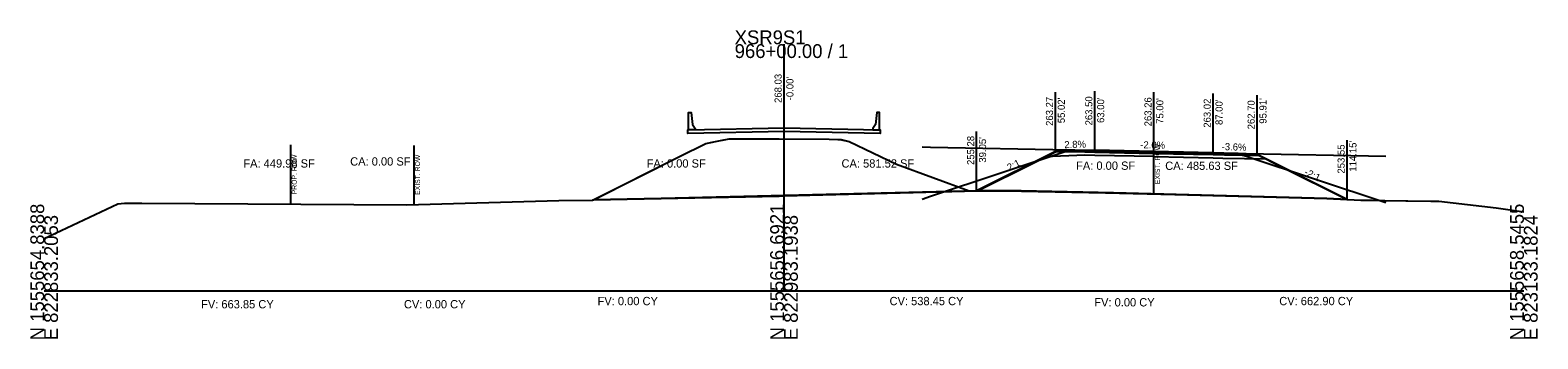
# Model space of a CAD drawing. Extents: x -26 to 823017, y -16 to 1558356.
# Drawn here: x 997.2 to 1302.8, y 5490.3 to 5552.8 of the extents above; entities that cross this region are included whole.
import ezdxf

# ---------------------------------------------------------------- set-up
doc = ezdxf.new("R2010")
doc.units = 0
for name, color, linetype in [('ASPHALT_19MM1', 7, 'Continuous'), ('CONST_LV3', 7, 'Continuous'), ('Draft_XS_Grid', 7, 'Continuous'), ('DTM_CORRIDOR', 7, 'Continuous'), ('DTM_P_FINISHED_GRADE2', 7, 'Continuous'), ('DTM_TEMP_DROP', 7, 'Continuous'), ('DTM_X_GROUND', 7, 'Continuous'), ('SLOPE_STAKES_FILL', 7, 'Continuous'), ('X_PROFILES_1', 7, 'Continuous'), ('X_TRANS_EOP', 7, 'Continuous'), ('XS_CELL', 7, 'Continuous'), ('XS_M_SHAPES_EARTHWORK', 7, 'Continuous'), ('XS_P_CONCRETE', 7, 'Continuous'), ('XS_P_DR_GRAVEL', 7, 'Continuous'), ('XS_P_GROUND', 7, 'Continuous'), ('XS_P_NULL_POINT', 7, 'Continuous'), ('XS_P_ROW', 7, 'Continuous'), ('XS_P_SHOULDER', 7, 'Continuous'), ('XS_P_SUBGRADE_GRANULAR', 7, 'Continuous'), ('XS_P_SUBGRADE_UNDERCUT', 7, 'Continuous'), ('XS_P_TX_CLEARZONE', 7, 'Continuous'), ('XS_P_TX_FS_BS', 7, 'Continuous'), ('XS_SHEET_EW_TX_AREA', 7, 'Continuous'), ('XS_SHEET_EW_TX_VOLUME', 7, 'Continuous'), ('XS_X_ROW', 7, 'Continuous')]:
    doc.layers.add(name, color=color, linetype=linetype)

msp = doc.modelspace()

# ---------------------------------------------------------------- linework, layer by layer
at = {"layer": 'ASPHALT_19MM1'}
msp.add_lwpolyline([(1213, 5528.12), (1225, 5527.88), (1237, 5527.64), (1237, 5527.85), (1225, 5528.09), (1213, 5528.33), (1213, 5528.12)], dxfattribs=at)
at = {"layer": 'CONST_LV3'}
for points in [[(1178, 5529.2), (1179.73, 5529.16), (1208, 5528.6), (1208.98, 5528.58), (1225, 5528.26), (1225.98, 5528.24), (1242, 5527.92), (1243.73, 5527.88), (1272, 5527.32)], [(1178, 5518.6), (1179.73, 5519.18), (1208, 5528.6), (1208.98, 5528.58), (1225, 5528.26), (1225.98, 5528.24), (1242, 5527.92), (1243.73, 5527.34), (1272, 5517.92)], [(1189.05, 5520.28), (1200.54, 5526.03), (1205.02, 5528.27), (1211.01, 5528.46), (1213, 5528.5)], [(1189.05, 5520.28), (1189.05, 5520.28), (1205.02, 5528.18)], [(1189.24, 5520.29), (1189.24, 5520.29), (1199.92, 5525.63), (1200.51, 5525.92), (1200.62, 5525.98), (1205.02, 5528.18), (1211.01, 5528.42), (1213, 5528.5), (1221.8, 5528.32), (1225, 5528.26), (1233.8, 5527.81), (1237, 5527.64), (1239.2, 5527.66), (1245.91, 5527.66), (1250.75, 5525.25), (1264.15, 5518.55), (1265.61, 5518.47), (1266.94, 5518.43), (1269.25, 5518.39), (1270.96, 5518.35), (1271.83, 5518.33), (1281.11, 5518.22), (1281.14, 5518.22), (1282.78, 5518.19), (1294.39, 5516.86), (1300, 5516.07)], [(1245.91, 5527.66), (1264.15, 5518.55)], [(1000, 5510.63), (1014.96, 5517.65), (1016.26, 5517.76), (1019.2, 5517.78), (1019.8, 5517.78), (1073.53, 5517.44), (1104.38, 5518.32), (1111.16, 5518.37), (1111.3, 5518.44), (1111.32, 5518.46), (1111.37, 5518.48)]]:
    msp.add_lwpolyline(points, dxfattribs=at)
at = {"layer": 'DTM_P_FINISHED_GRADE2'}
msp.add_lwpolyline([(1111.37, 5518.48), (1111.37, 5518.48), (1143.63, 5519.14), (1150, 5519.26), (1189.24, 5520.29)], dxfattribs=at)
at = {"layer": 'DTM_X_GROUND'}
for points in [[(1000, 5510.63), (1014.96, 5517.65), (1016.26, 5517.76), (1019.2, 5517.78), (1019.8, 5517.78), (1073.53, 5517.44), (1104.38, 5518.32), (1111.16, 5518.37), (1128.79, 5527.27), (1134.14, 5529.91), (1135.41, 5530.15), (1138.85, 5530.86), (1159.17, 5530.73), (1160.93, 5530.72), (1161.35, 5530.72), (1161.57, 5530.68), (1163.23, 5530.3), (1172.81, 5525.72), (1187.57, 5520.27), (1190.74, 5520.3), (1191.27, 5520.3), (1198.11, 5520.26), (1216.78, 5519.86), (1260.04, 5518.76), (1266.94, 5518.4), (1270.96, 5518.35), (1281.14, 5518.22), (1282.78, 5518.19), (1294.39, 5516.86), (1300, 5516.07)], [(1000, 5510.63), (1014.96, 5517.65), (1016.26, 5517.76), (1019.2, 5517.78), (1019.8, 5517.78), (1073.53, 5517.44), (1104.38, 5518.32), (1111.16, 5518.37), (1128.79, 5527.27), (1134.14, 5529.91), (1135.41, 5530.15), (1138.85, 5530.86), (1159.17, 5530.73), (1160.93, 5530.72), (1161.35, 5530.72), (1161.57, 5530.68), (1163.23, 5530.3), (1172.81, 5525.72), (1187.57, 5520.27), (1187.97, 5520.28), (1189.24, 5520.29), (1200.62, 5525.98), (1205.02, 5528.18), (1211.01, 5528.42), (1213, 5528.5), (1221.8, 5528.32), (1225, 5528.26), (1233.8, 5527.81), (1237, 5527.64), (1239.2, 5527.66), (1245.91, 5527.66), (1250.75, 5525.25), (1264.15, 5518.55), (1265.61, 5518.47), (1266.94, 5518.43), (1269.25, 5518.39), (1270.96, 5518.35), (1271.83, 5518.33), (1281.11, 5518.22), (1281.14, 5518.22), (1282.78, 5518.19), (1294.39, 5516.86), (1300, 5516.07)], [(1000, 5510.63), (1014.96, 5517.65), (1016.26, 5517.76), (1019.2, 5517.78), (1019.8, 5517.78), (1073.53, 5517.44), (1104.38, 5518.32), (1111.16, 5518.37), (1111.3, 5518.44), (1111.32, 5518.46), (1111.37, 5518.48), (1111.37, 5518.48), (1143.63, 5519.14), (1150, 5519.26), (1150, 5519.26), (1189.24, 5520.29), (1189.24, 5520.29), (1199.92, 5525.63), (1200.51, 5525.92), (1200.62, 5525.98), (1205.02, 5528.18), (1211.01, 5528.42), (1213, 5528.5), (1221.8, 5528.32), (1225, 5528.26), (1233.8, 5527.81), (1237, 5527.64), (1239.2, 5527.66), (1245.91, 5527.66), (1250.75, 5525.25), (1264.15, 5518.55), (1265.61, 5518.47), (1266.94, 5518.43), (1269.25, 5518.39), (1270.96, 5518.35), (1271.83, 5518.33), (1281.11, 5518.22), (1281.14, 5518.22), (1282.78, 5518.19), (1294.39, 5516.86), (1300, 5516.07)]]:
    msp.add_lwpolyline(points, dxfattribs=at)
at = {"layer": 'X_TRANS_EOP'}
msp.add_lwpolyline([(1213, 5528.33), (1225, 5528.09), (1237, 5527.85), (1237, 5528.02), (1225, 5528.26), (1213, 5528.5), (1213, 5528.33)], dxfattribs=at)
at = {"layer": 'XS_CELL'}
for p, q in [((1150, 5500), (1150, 5550)), ((1000, 5500), (1150, 5500)), ((1150, 5500), (1300, 5500))]:
    msp.add_line(p, q, dxfattribs=at)
at = {"layer": 'XS_M_SHAPES_EARTHWORK'}
msp.add_lwpolyline([(1111.37, 5518.48), (1128.79, 5527.27), (1134.14, 5529.91), (1135.41, 5530.15), (1138.85, 5530.86), (1159.17, 5530.73), (1160.93, 5530.72), (1161.35, 5530.72), (1161.57, 5530.68), (1163.23, 5530.3), (1172.81, 5525.72), (1187.57, 5520.27), (1189.05, 5520.28), (1150, 5519.26), (1149, 5519.24)], close=True, dxfattribs=at)
at = {"layer": 'XS_P_CONCRETE'}
for points in [[(1130.67, 5532.65), (1130.67, 5536.15), (1131.17, 5536.17), (1131.42, 5533.76), (1132, 5532.92), (1132, 5532.67), (1130.67, 5532.65)], [(1169.33, 5532.65), (1169.33, 5536.15), (1168.83, 5536.17), (1168.58, 5533.76), (1168, 5532.92), (1168, 5532.67), (1169.33, 5532.65)], [(1150, 5533.03), (1169.33, 5532.65), (1169.5, 5532.64), (1169.5, 5531.89), (1150, 5532.28), (1130.5, 5531.89), (1130.5, 5532.64), (1130.67, 5532.65), (1150, 5533.03)]]:
    msp.add_lwpolyline(points, dxfattribs=at)
at = {"layer": 'XS_P_DR_GRAVEL'}
for points in [[(1211.01, 5528.46), (1205.02, 5528.27), (1205.08, 5528.3), (1205.05, 5528.28), (1210.97, 5528.16), (1213, 5528.12), (1213, 5528.4), (1213, 5528.5), (1211.01, 5528.46)], [(1239.2, 5527.94), (1237, 5528.02), (1237, 5527.92), (1237, 5527.64), (1239.34, 5527.6), (1246.4, 5527.46), (1246.06, 5527.62), (1245.91, 5527.7), (1239.2, 5527.94)]]:
    msp.add_lwpolyline(points, dxfattribs=at)
at = {"layer": 'XS_P_GROUND'}
for points in [[(1205.02, 5528.27), (1189.05, 5520.28)], [(1245.91, 5527.7), (1264.22, 5518.54)], [(1111.37, 5518.48), (1111.37, 5518.48), (1149, 5519.24)], [(1150, 5519.26), (1149, 5519.24)], [(1189.05, 5520.28), (1189.05, 5520.28), (1150, 5519.26)], [(1264.15, 5518.55), (1260.04, 5518.76), (1260.04, 5518.76), (1216.78, 5519.86), (1216.78, 5519.86), (1198.11, 5520.26), (1198.11, 5520.26), (1191.27, 5520.3), (1191.27, 5520.3), (1190.74, 5520.3), (1189.05, 5520.28), (1189.05, 5520.28), (1189.05, 5520.28)], [(1189.05, 5520.28), (1189.05, 5520.28), (1189.05, 5520.28), (1190.74, 5520.3), (1191.27, 5520.3), (1191.27, 5520.3), (1198.11, 5520.26), (1198.11, 5520.26), (1216.78, 5519.86), (1216.78, 5519.86), (1260.04, 5518.76), (1260.04, 5518.76), (1264.15, 5518.55)]]:
    msp.add_lwpolyline(points, dxfattribs=at)
at = {"layer": 'XS_P_ROW'}
msp.add_line((1050, 5517.59), (1050, 5529.59), dxfattribs=at)
at = {"layer": 'XS_P_SHOULDER'}
for points in [[(1205.02, 5528.27), (1211.01, 5528.46), (1213, 5528.5)], [(1245.91, 5527.7), (1239.2, 5527.94), (1237, 5528.02)]]:
    msp.add_lwpolyline(points, dxfattribs=at)
at = {"layer": 'XS_P_SUBGRADE_GRANULAR'}
for points in [[(1213, 5527.46), (1211, 5527.5), (1202.82, 5527.17)], [(1225, 5527.22), (1213, 5527.46)], [(1225, 5527.22), (1237, 5526.98)], [(1237, 5526.98), (1239, 5526.94), (1247.78, 5526.76)]]:
    msp.add_lwpolyline(points, dxfattribs=at)
at = {"layer": 'XS_P_SUBGRADE_UNDERCUT'}
for points in [[(1111.16, 5518.37), (1119.97, 5522.82), (1128.79, 5527.27), (1134.14, 5529.91), (1137.13, 5530.51), (1138.85, 5530.86), (1149.01, 5530.8), (1159.17, 5530.73), (1161.14, 5530.72), (1161.35, 5530.72), (1163.23, 5530.3), (1168.02, 5528.01), (1172.81, 5525.72), (1180.19, 5523), (1187.57, 5520.27), (1189.24, 5520.29)], [(1189.24, 5520.29), (1194.69, 5520.28), (1215.16, 5519.9), (1229.21, 5519.56), (1260.04, 5518.76), (1264.15, 5518.55), (1245.91, 5527.66), (1239.2, 5527.93), (1233.8, 5528.08), (1225, 5528.26), (1221.8, 5528.32), (1213, 5528.5), (1211.01, 5528.42), (1205.02, 5528.18)]]:
    msp.add_lwpolyline(points, close=True, dxfattribs=at)
at = {"layer": 'XS_P_TX_CLEARZONE'}
for p, q in [((1150, 5533.03), (1150, 5545.03)), ((1205.02, 5528.27), (1205.02, 5540.27)), ((1213, 5528.5), (1213, 5540.5)), ((1225, 5528.26), (1225, 5540.26)), ((1237, 5528.02), (1237, 5540.02)), ((1245.91, 5527.7), (1245.91, 5539.7)), ((1189.05, 5520.28), (1189.05, 5532.28)), ((1189.05, 5520.28), (1189.05, 5532.28)), ((1264.15, 5518.55), (1264.15, 5530.55))]:
    msp.add_line(p, q, dxfattribs=at)
at = {"layer": 'XS_X_ROW'}
for p, q in [((1225, 5519.65), (1225, 5531.65)), ((1075, 5517.48), (1075, 5529.48))]:
    msp.add_line(p, q, dxfattribs=at)

# ---------------------------------------------------------------- texts
at = {"layer": 'CONST_LV3'}
for p in [(1188.97, 5520.16), (1188.97, 5520.16), (1264.07, 5518.43)]:
    msp.add_text('X', height=0.24, dxfattribs=at).set_placement(p)
at = {"layer": 'Draft_XS_Grid'}
msp.add_text('-', height=0.0001, dxfattribs=at).set_placement((1000, 5500))
at = {"layer": 'DTM_CORRIDOR'}
for p in [(1212.92, 5528.38), (1224.92, 5528.14), (1236.92, 5527.9)]:
    msp.add_text('X', height=0.24, dxfattribs=at).set_placement(p)
at = {"layer": 'DTM_TEMP_DROP'}
msp.add_text('X', height=0.24, dxfattribs=at).set_placement((1149.92, 5532.91))
at = {"layer": 'SLOPE_STAKES_FILL'}
for p in [(1188.97, 5520.16), (1264.15, 5518.42)]:
    msp.add_text('X', height=0.24, dxfattribs=at).set_placement(p)
at = {"layer": 'X_PROFILES_1'}
for p in [(1188.97, 5520.16), (1264.07, 5518.43)]:
    msp.add_text('X', height=0.24, dxfattribs=at).set_placement(p)
at = {"layer": 'XS_CELL'}
for s, p in [('XSR9S1', (1140, 5550)), ('966+00.00 / 1', (1140, 5547.2))]:
    msp.add_text(s, height=2.8, dxfattribs=at).set_placement(p)
for s, p in [('N 1555654.8388', (1000, 5490)), ('E 822833.2053', (1002.8, 5490)), ('N 1555656.6921', (1150, 5490)), ('E 822983.1938', (1152.8, 5490)), ('N 1555658.5455', (1300, 5490)), ('E 823133.1824', (1302.8, 5490))]:
    msp.add_text(s, height=2.8, rotation=90, dxfattribs=at).set_placement(p)
at = {"layer": 'XS_P_NULL_POINT'}
for p in [(1111.3, 5518.36), (1188.97, 5520.16), (1264.15, 5518.42)]:
    msp.add_text('X', height=0.24, dxfattribs=at).set_placement(p)
at = {"layer": 'XS_P_ROW'}
msp.add_text('PROP. ROW', height=1, rotation=90, dxfattribs=at).set_placement((1051.2, 5519.59))
at = {"layer": 'XS_P_SHOULDER'}
for p in [(1204.95, 5528.15), (1245.84, 5527.58)]:
    msp.add_text('X', height=0.24, dxfattribs=at).set_placement(p)
at = {"layer": 'XS_P_SUBGRADE_GRANULAR'}
msp.add_text('X', height=0.24, dxfattribs=at).set_placement((1149.92, 5519.14))
at = {"layer": 'XS_P_TX_CLEARZONE'}
for s, p in [('268.03', (1149.52, 5538.1)), ("-0.00'", (1151.92, 5538.64)), ('263.27', (1204.54, 5533.45)), ("55.02'", (1206.94, 5533.99)), ('263.50', (1212.52, 5533.55)), ("63.00'", (1214.92, 5534.04)), ('263.26', (1224.52, 5533.36)), ("75.00'", (1226.92, 5533.87)), ("95.91'", (1247.83, 5533.89)), ('263.02', (1236.52, 5533.08)), ("87.00'", (1238.92, 5533.63)), ('262.70', (1245.43, 5532.75)), ('255.28', (1188.57, 5525.53)), ('255.28', (1188.57, 5525.53)), ("39.05'", (1190.97, 5526.01)), ("39.05'", (1190.97, 5526)), ("114.15'", (1266.07, 5524.18)), ('253.55', (1263.67, 5523.79))]:
    msp.add_text(s, height=1.44, rotation=90, dxfattribs=at).set_placement(p)
at = {"layer": 'XS_P_TX_FS_BS'}
for s, rotation, p in [('2.8%', 1.63, (1206.85, 5528.92)), ('-2.0%', 358.8542, (1222.22, 5528.91)), ('-3.6%', 357.9289, (1238.71, 5528.56)), ('2:1', 26.5651, (1195.67, 5524.27)), ('-2:1', 333.349, (1255.35, 5523.63))]:
    msp.add_text(s, height=1.44, rotation=rotation, dxfattribs=at).set_placement(p)
at = {"layer": 'XS_SHEET_EW_TX_AREA'}
for s, p in [('CA: 0.00 SF', (1062.04, 5525.41)), ('FA: 449.98 SF', (1040.38, 5525)), ('FA: 0.00 SF', (1122.15, 5525)), ('CA: 581.52 SF', (1161.66, 5525)), ('FA: 0.00 SF', (1209.22, 5524.55)), ('CA: 485.63 SF', (1227.29, 5524.53))]:
    msp.add_text(s, height=1.68, dxfattribs=at).set_placement(p)
at = {"layer": 'XS_SHEET_EW_TX_VOLUME'}
for s, p in [('FV: 663.85 CY', (1031.81, 5496.48)), ('CV: 0.00 CY', (1072.94, 5496.48)), ('FV: 0.00 CY', (1112.2, 5497.12)), ('CV: 538.45 CY', (1171.4, 5497.12)), ('FV: 0.00 CY', (1212.91, 5496.87)), ('CV: 662.90 CY', (1250.41, 5497.12))]:
    msp.add_text(s, height=1.68, dxfattribs=at).set_placement(p)
at = {"layer": 'XS_X_ROW'}
for p in [(1076.2, 5519.48), (1226.2, 5521.65)]:
    msp.add_text('EXIST. ROW', height=1, rotation=90, dxfattribs=at).set_placement(p)

doc.saveas('drawing.dxf')
